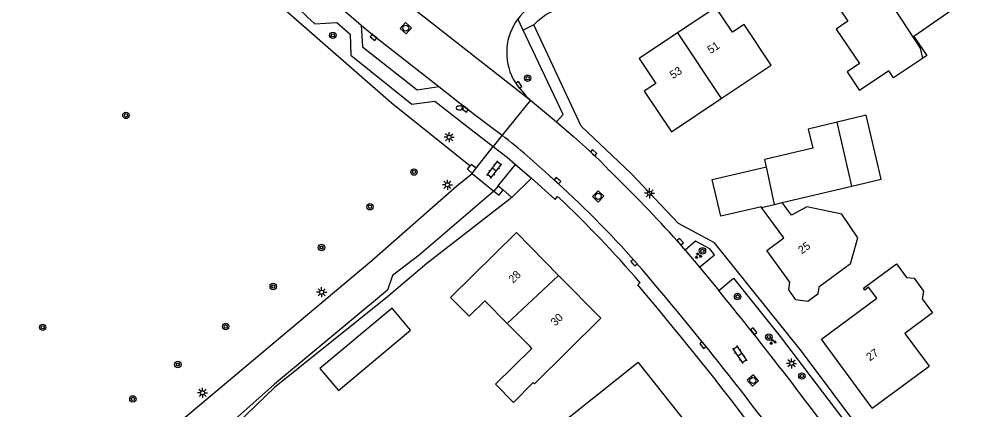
# Model space of a CAD drawing. Extents: x 136000 to 138005, y 398500 to 400500.
# Drawn here: x 137757.4 to 137875.9, y 399832.1 to 399880.9 of the extents above; entities that cross this region are included whole.
import ezdxf

# ---------------------------------------------------------------- set-up
doc = ezdxf.new("R2010")
doc.units = 0
for name, color, linetype in [('gg-afsc-erfafscheiding', 7, 'Continuous'), ('gg-afsc-muur', 7, 'Continuous'), ('gg-anno-huisnummerreeks BGT', 7, 'Continuous'), ('gg-bbg-bijgebouw', 7, 'Continuous'), ('gg-bbg-gedigitaliseerde bebouwing', 7, 'Continuous'), ('gg-bbg-gedigitaliseerde bijgebouw', 7, 'Continuous'), ('gg-bbg-hoofdgebouw', 7, 'Continuous'), ('gg-bbg-tussenscheiding', 7, 'Continuous'), ('gg-knt-verharding', 7, 'Continuous'), ('gg-knt-verharding nz', 7, 'Continuous'), ('gt-grn-groengrens', 7, 'Continuous'), ('gt-grn-weggrens', 7, 'Continuous'), ('gt-symb-boom', 7, 'Continuous'), ('gt-symb-brandkraan', 7, 'Continuous'), ('gt-symb-groenvak', 7, 'Continuous'), ('gt-symb-klinker verharding', 7, 'Continuous'), ('gt-symb-kolk', 7, 'Continuous'), ('gt-symb-lichtmast', 7, 'Continuous'), ('gt-symb-rioolschacht', 7, 'Continuous')]:
    doc.layers.add(name, color=color, linetype=linetype)

# ---------------------------------------------------------------- blocks, each defined once
blk = doc.blocks.new('gt0-KOLK')
at = {"layer": 'gt-symb-kolk'}
blk.add_lwpolyline([(0, 0), (0.37, 0), (0.37, 0.4), (-0.38, 0.4), (-0.38, 0), (0, 0)], dxfattribs=at)
blk = doc.blocks.new('gt0-BOOM')
at = {"layer": 'gt-symb-boom'}
for radius in [0.4, 0.2]:
    blk.add_circle((0, 0), radius, dxfattribs=at)
blk = doc.blocks.new('gt0-RS')
at = {"layer": 'gt-symb-rioolschacht'}
blk.add_lwpolyline([(-0.5, -0.5), (0.5, -0.5), (0.5, 0.5), (-0.5, 0.5)], close=True, dxfattribs=at)
blk.add_circle((0, 0), 0.375, dxfattribs=at)
blk = doc.blocks.new('gt0-LMAST')
at = {"layer": 'gt-symb-lichtmast'}
for p, q in [((-0.18, 0.17), (-0.45, 0.44)), ((-0.01, 0.25), (-0.01, 0.62)), ((0.17, 0.17), (0.44, 0.44)), ((-0.26, 0), (-0.63, 0)), ((-0.18, -0.18), (-0.45, -0.45)), ((-0.01, -0.25), (-0.01, -0.63)), ((0.44, -0.45), (0.17, -0.18)), ((0.24, 0), (0.62, 0))]:
    blk.add_line(p, q, dxfattribs=at)
blk.add_circle((-0.01, 0), 0.25, dxfattribs=at)
blk = doc.blocks.new('gt0-BR')
at = {"layer": 'gt-symb-brandkraan'}
for centre, radius, start, end in [((-0.24, 0), 0.206, 107.5669, 252.4331), ((0.6, -2.66), 3, 106.892, 107.5669), ((0, -0.69), 0.938, 73.108, 106.892), ((-0.6, -2.66), 3, 72.4331, 73.108), ((0.24, 0), 0.206, 287.567, 72.4331), ((0.6, 2.66), 3, 252.4331, 253.108), ((0, 0.69), 0.938, 253.108, 286.8921), ((-0.6, 2.66), 3, 286.8921, 287.567)]:
    blk.add_arc(centre, radius, start, end, dxfattribs=at)
blk = doc.blocks.new('gt0-KL1')
at = {"layer": 'gt-symb-klinker verharding'}
for p, q in [((-1.15, 0.3), (1.15, 0.3)), ((-1, -0.3), (-1, 0.3)), ((-0.5, 0.3), (-0.5, 0.45)), ((0, -0.3), (0, 0.3)), ((0.5, 0.3), (0.5, 0.45)), ((1, -0.3), (1, 0.3)), ((-1.15, -0.3), (1.15, -0.3)), ((-0.5, -0.45), (-0.5, -0.3)), ((0.5, -0.45), (0.5, -0.3))]:
    blk.add_line(p, q, dxfattribs=at)
blk = doc.blocks.new('gt0-GRVAK')
at = {"layer": 'gt-symb-groenvak'}
for p, q in [((-0.11, 0.19), (-0.23, 0.24)), ((-0.18, 0.15), (0.09, 0.15)), ((-0.09, 0.21), (-0.16, 0.32)), ((-0.05, 0.21), (-0.05, 0.39)), ((0, 0.21), (0.06, 0.32)), ((0.01, 0.19), (0.13, 0.24)), ((0.26, -0.05), (0.2, 0.06)), ((0.3, -0.05), (0.3, 0.13)), ((0.35, -0.05), (0.41, 0.06)), ((-0.24, -0.23), (-0.36, -0.18)), ((-0.32, -0.26), (-0.05, -0.26)), ((-0.23, -0.21), (-0.29, -0.1)), ((-0.18, -0.2), (-0.18, -0.02)), ((-0.14, -0.21), (-0.07, -0.1)), ((-0.12, -0.23), (0, -0.18)), ((0.24, -0.07), (0.12, -0.02)), ((0.17, -0.11), (0.44, -0.11)), ((0.37, -0.07), (0.49, -0.02))]:
    blk.add_line(p, q, dxfattribs=at)

msp = doc.modelspace()

# ---------------------------------------------------------------- linework, layer by layer
at = {"layer": 'gg-afsc-erfafscheiding'}
msp.add_line((137817.88, 399859.61), (137818.94, 399858.66), dxfattribs=at)
msp.add_lwpolyline([(137818.94, 399858.66), (137808.31, 399850.4), (137803.43, 399846.23), (137789.3, 399834.93), (137779.96, 399825.94), (137772.29, 399820.33)], dxfattribs=at)
at = {"layer": 'gg-afsc-muur'}
for p, q in [((137811.82, 399864.13), (137813.73, 399862.6)), ((137814, 399861.66), (137814.49, 399862.29)), ((137817.22, 399860.1), (137816.71, 399859.43)), ((137817.22, 399860.1), (137817.88, 399859.61))]:
    msp.add_line(p, q, dxfattribs=at)
for points in [[(137786.38, 399885.79), (137803.87, 399870.51), (137811.82, 399864.13)], [(137814, 399861.66), (137813.39, 399862.16), (137813.73, 399862.6)], [(137814.49, 399862.29), (137813.86, 399862.77), (137813.73, 399862.6)], [(137816.71, 399859.43), (137817.37, 399858.93), (137817.88, 399859.61)]]:
    msp.add_lwpolyline(points, dxfattribs=at)
at = {"layer": 'gg-bbg-bijgebouw'}
msp.add_line((137850.16, 399857.41), (137850.12, 399857.46), dxfattribs=at)
msp.add_lwpolyline([(137850.12, 399857.46), (137845.06, 399856.3), (137843.99, 399860.91)], dxfattribs=at)
at = {"layer": 'gg-bbg-gedigitaliseerde bebouwing'}
for p, q in [((137862.88, 399847.32), (137867, 399850.37)), ((137818.38, 399842.92), (137821.18, 399840.08)), ((137834.75, 399838.05), (137820.91, 399827.07)), ((137819.14, 399833.08), (137816.91, 399835.35))]:
    msp.add_line(p, q, dxfattribs=at)
for points in [[(137875.4, 399883.04), (137869.19, 399878.75), (137870.8, 399876.36), (137870.25, 399875.99)], [(137870.25, 399875.99), (137866.65, 399873.57), (137866.06, 399874.46), (137862.39, 399871.99)], [(137861.26, 399850.37), (137862.17, 399853.61), (137860.18, 399856.55), (137855.79, 399857.46), (137853.89, 399856.42), (137852.73, 399858.01)], [(137819.51, 399854.28), (137811.29, 399846.18), (137813.61, 399843.82), (137815.58, 399845.76), (137818.38, 399842.92)], [(137867, 399850.37), (137868.25, 399848.65), (137869.2, 399848.56), (137870.37, 399846.95), (137870.2, 399846.02), (137871.51, 399844.25), (137868.06, 399841.69), (137871.1, 399837.61)], [(137816.91, 399835.35), (137821.44, 399839.81), (137821.18, 399840.08)]]:
    msp.add_lwpolyline(points, dxfattribs=at)
at = {"layer": 'gg-bbg-gedigitaliseerde bijgebouw'}
for p, q in [((137850.77, 399862.47), (137850.56, 399863.38)), ((137843.99, 399860.91), (137850.77, 399862.47)), ((137852.73, 399858.01), (137861.43, 399860.07))]:
    msp.add_line(p, q, dxfattribs=at)
for points in [[(137861.43, 399860.07), (137865.09, 399860.94), (137863.21, 399868.9), (137859.6, 399868.04)], [(137859.6, 399868.04), (137855.98, 399867.19), (137856.54, 399864.79), (137850.56, 399863.38)], [(137806.3, 399842.08), (137803.99, 399844.85), (137794.96, 399837.31), (137797.27, 399834.55), (137806.3, 399842.08)]]:
    msp.add_lwpolyline(points, dxfattribs=at)
at = {"layer": 'gg-bbg-hoofdgebouw'}
for p, q in [((137819.51, 399854.28), (137824.78, 399848.93)), ((137824.78, 399848.93), (137830.05, 399843.58)), ((137863.96, 399832.34), (137857.63, 399840.98)), ((137834.75, 399838.05), (137842.1, 399828.79)), ((137863.96, 399832.34), (137871.1, 399837.61))]:
    msp.add_line(p, q, dxfattribs=at)
for points in [[(137863.62, 399886.96), (137858.84, 399883.75), (137860.93, 399880.64), (137859.48, 399879.67), (137862.38, 399875.36), (137860.83, 399874.31), (137862.39, 399871.99)], [(137845.12, 399870.99), (137851.35, 399875.15), (137847.98, 399880.22), (137846.52, 399879.26), (137844.44, 399882.37), (137839.65, 399879.18)], [(137839.65, 399879.18), (137834.85, 399875.99), (137836.94, 399872.85), (137835.48, 399871.91), (137838.88, 399866.83), (137845.12, 399870.99)], [(137861.26, 399850.37), (137857.29, 399847.47), (137857.16, 399846.57), (137855.92, 399845.66), (137854.44, 399845.89), (137853.57, 399847.14), (137853.7, 399848.06), (137850.8, 399852.04), (137852.94, 399853.6), (137850.16, 399857.41)], [(137857.63, 399840.98), (137864.54, 399846.07), (137863.52, 399847.44), (137863.05, 399847.09), (137862.88, 399847.32)], [(137819.14, 399833.08), (137821.62, 399835.54), (137821.77, 399835.39), (137830.05, 399843.58)]]:
    msp.add_lwpolyline(points, dxfattribs=at)
at = {"layer": 'gg-bbg-tussenscheiding'}
for p, q in [((137839.65, 399879.18), (137845.12, 399870.99)), ((137861.43, 399860.07), (137859.6, 399868.04)), ((137851.77, 399857.79), (137850.77, 399862.47)), ((137850.16, 399857.41), (137851.77, 399857.79)), ((137851.77, 399857.79), (137852.73, 399858.01)), ((137818.38, 399842.92), (137824.78, 399848.93))]:
    msp.add_line(p, q, dxfattribs=at)
msp.add_lwpolyline([(137863.62, 399886.96), (137869.96, 399877.29), (137870.25, 399875.99)], dxfattribs=at)
at = {"layer": 'gg-knt-verharding'}
for p, q in [((137798, 399881.97), (137800.12, 399880.13)), ((137820.35, 399879.53), (137819.69, 399880.92)), ((137821.28, 399870.8), (137824.51, 399868.08)), ((137814.49, 399862.29), (137816.62, 399865.02)), ((137814, 399861.66), (137816.71, 399859.43)), ((137817.22, 399860.1), (137819.41, 399862.77)), ((137819.41, 399862.77), (137821.42, 399861.07)), ((137840.59, 399852.09), (137839.67, 399853.18)), ((137840.59, 399852.09), (137842.4, 399849.94)), ((137842.4, 399849.94), (137844.8, 399847.04)), ((137834.96, 399848.02), (137834.68, 399847.76))]:
    msp.add_line(p, q, dxfattribs=at)
for points in [[(137821.7, 399880.17), (137822.25, 399880.73), (137823.2, 399881.49), (137824.12, 399881.94), (137829.84, 399883.79)], [(137794.33, 399880.32), (137797.08, 399880.49), (137798.74, 399879.04), (137798.82, 399876.41), (137806.44, 399870.31), (137809.32, 399870.68), (137812.94, 399867.84), (137816.62, 399865.02)], [(137800.12, 399880.13), (137800.29, 399877.46), (137807.11, 399872.09), (137809.83, 399872.49)], [(137824.51, 399868.08), (137825.34, 399869.02), (137820.35, 399879.53)], [(137833.85, 399861.62), (137827.6, 399867.55), (137821.7, 399880.17)], [(137809.83, 399872.49), (137813.21, 399869.85), (137816.29, 399867.51), (137817.74, 399866.41)], [(137819.1, 399873.42), (137819.67, 399872.59), (137820.18, 399871.95), (137820.71, 399871.35), (137821.28, 399870.8)], [(137824.51, 399868.08), (137826.64, 399866.25), (137828.14, 399864.93), (137829.95, 399863.27), (137831.19, 399861.95)], [(137816.62, 399865.02), (137818.35, 399863.66), (137819.41, 399862.77)], [(137775.24, 399828.83), (137801.44, 399850.8), (137812.06, 399860.09), (137814, 399861.66)], [(137821.42, 399861.07), (137824.35, 399858.41), (137824.66, 399858.76)], [(137923.68, 399742.41), (137900.99, 399774.99), (137900.26, 399774.48), (137891.79, 399786.68), (137892.29, 399787.01), (137863.31, 399828.57), (137855.12, 399839.47), (137844.28, 399852.98), (137839.78, 399855.4), (137833.85, 399861.62)], [(137816.71, 399859.43), (137807.37, 399851.47), (137804.04, 399848.91), (137803.41, 399847.07), (137789.3, 399835.34), (137779.4, 399826.53), (137771.86, 399820.91), (137757.64, 399813.74), (137756, 399812.27)], [(137842.4, 399849.94), (137844.27, 399851.5), (137843.68, 399852.24), (137841.88, 399853.21), (137840.59, 399852.09)], [(137844.8, 399847.04), (137846.63, 399848.58), (137852.49, 399841.29), (137861.46, 399829.47)]]:
    msp.add_lwpolyline(points, dxfattribs=at)
for centre, radius, start, end in [((137894.92, 399990.48), 149.18, 223.9515, 227.6009), ((137825.42, 399876.69), 7.12, 112.8181, 143.612), ((137825.42, 399876.7), 7.12, 143.6282, 207.4202), ((137762.68, 399795.85), 89.49, 46.8685, 52.0367), ((137692.86, 399719.8), 198.35, 42.2582, 45.7817), ((137743.11, 399770.09), 121.72, 41.3546, 48.4352), ((137739.1, 399766.4), 125.9, 40.4143, 47.1892), ((137515.04, 399575.1), 421.77, 35.8042, 40.7672), ((137488.32, 399554.71), 453.7, 34.6323, 40.2347), ((137483.48, 399550.8), 467.23, 36.4042, 39.3482)]:
    msp.add_arc(centre, radius, start, end, dxfattribs=at)
at = {"layer": 'gg-knt-verharding nz'}
msp.add_lwpolyline([(137800.12, 399880.13), (137801.77, 399878.79), (137809.83, 399872.49)], dxfattribs=at)
at = {"layer": 'gt-grn-groengrens'}
msp.add_line((137818.94, 399858.66), (137821.42, 399861.07), dxfattribs=at)
at = {"layer": 'gt-grn-weggrens'}
for p, q in [((137805.48, 399883.15), (137821.28, 399870.8)), ((137821.7, 399880.17), (137820.35, 399879.53)), ((137821.28, 399870.8), (137817.74, 399866.41)), ((137817.74, 399866.41), (137816.62, 399865.02))]:
    msp.add_line(p, q, dxfattribs=at)

# ---------------------------------------------------------------- block references
at = {"layer": 'gt-symb-boom'}
for p in [(137796.58, 399878.88), (137820.92, 399873.53), (137770.73, 399868.89), (137806.72, 399861.82), (137801.22, 399857.49), (137795.16, 399852.41), (137842.76, 399851.98), (137789.13, 399847.54), (137847.15, 399846.28), (137760.33, 399842.44), (137783.19, 399842.54), (137851.06, 399841.23), (137777.21, 399837.81), (137855.19, 399836.37), (137771.6, 399833.51)]:
    msp.add_blockref('gt0-BOOM', p, dxfattribs=at)
at = {"layer": 'gt-symb-brandkraan'}
msp.add_blockref('gt0-BR', (137812.44, 399869.82), dxfattribs=at)
at = {"layer": 'gt-symb-groenvak'}
for p in [(137842.22, 399851.37), (137851.54, 399840.66)]:
    msp.add_blockref('gt0-GRVAK', p, dxfattribs=at)
at = {"layer": 'gt-symb-klinker verharding'}
for p, rotation in [((137816.75, 399862.11), 52.76334102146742), ((137847.42, 399839.05), -55.34106377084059)]:
    msp.add_blockref('gt0-KL1', p, dxfattribs=dict(at, rotation=rotation))
at = {"layer": 'gt-symb-kolk'}
for p, rotation in [((137801.77, 399878.79), 141.0200576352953), ((137819.67, 399872.59), -55.80135638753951), ((137813.21, 399869.85), 142.11156779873), ((137829.04, 399864.1), -42.60899614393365), ((137824.51, 399860.59), -41.757247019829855), ((137839.83, 399853), -49.504417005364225), ((137834.07, 399850.38), -49.013466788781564), ((137849.02, 399841.83), -51.74298312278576), ((137842.67, 399840.08), -50.72268851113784)]:
    msp.add_blockref('gt0-KOLK', p, dxfattribs=dict(at, rotation=rotation))
at = {"layer": 'gt-symb-lichtmast'}
for p in [(137811.12, 399866.17), (137810.9, 399860.23), (137836.17, 399859.17), (137795.19, 399846.82), (137853.9, 399837.95), (137780.31, 399834.27)]:
    msp.add_blockref('gt0-LMAST', p, dxfattribs=at)
at = {"layer": 'gt-symb-rioolschacht'}
for p, rotation in [((137805.7, 399879.78), -40.37762975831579), ((137829.74, 399858.79), 45.972395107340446), ((137849.06, 399835.81), 40.01095772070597)]:
    msp.add_blockref('gt0-RS', p, dxfattribs=dict(at, rotation=rotation))

# ---------------------------------------------------------------- texts
at = {"layer": 'gg-anno-huisnummerreeks BGT'}
for s, rotation, p in [('51', 33.6, (137843.78, 399876.53)), ('53', 33.6, (137839.08, 399873.4)), ('25', 36.1, (137855.16, 399851.53)), ('28', 44.6, (137819.11, 399847.88)), ('30', 44.6, (137824.38, 399842.53)), ('27', 36.2, (137863.68, 399838.18))]:
    msp.add_text(s, height=1, rotation=rotation, dxfattribs=at).set_placement(p)

doc.saveas('drawing.dxf')
